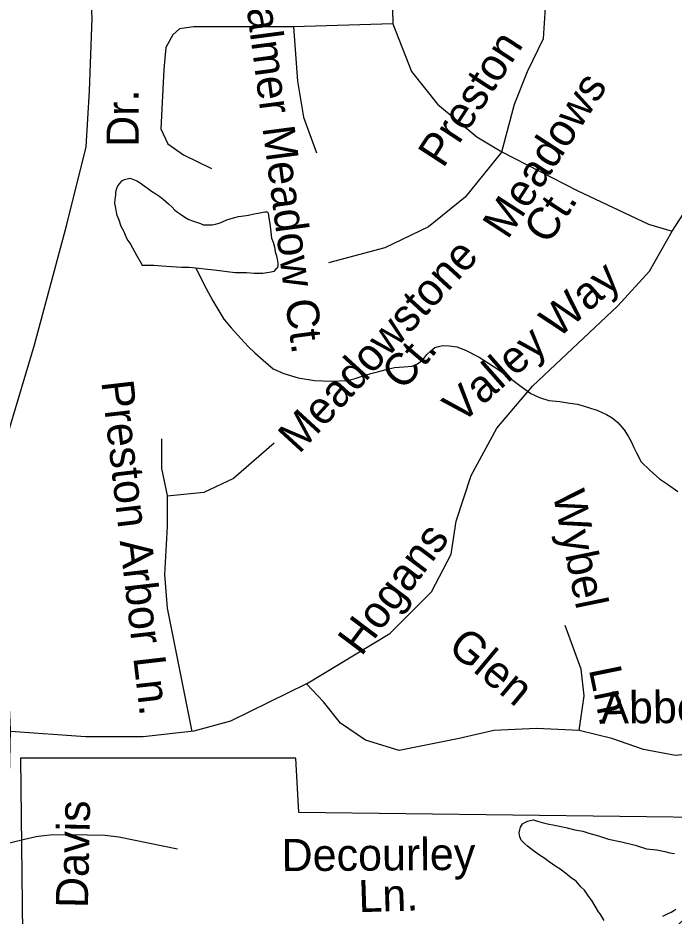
# Model space of a CAD drawing. Extents: x 2001466 to 2224147, y 644118 to 847247.
# Drawn here: x 2044922 to 2046859, y 746791 to 749441 of the extents above; entities that cross this region are included whole.
import ezdxf

# ---------------------------------------------------------------- set-up
doc = ezdxf.new("R2010")
doc.units = 0
for name, color, linetype in [('Exist Boundary Political City Limit New Hole', 7, 'Continuous'), ('Exist Hydrographic Misc Water Feature', 7, 'Continuous'), ('Exist Road Non-System Type 51', 7, 'Continuous'), ('Exist Road Non-System Type 51 Label', 7, 'Continuous'), ('Exist Road Secondary Type 51 Attributed', 7, 'Continuous'), ('Exist Road Secondary Type 51 Label', 7, 'Continuous'), ('Map Preparation Boundary City Limit Buffer Line', 7, 'Continuous')]:
    doc.layers.add(name, color=color, linetype=linetype)

msp = doc.modelspace()

# ---------------------------------------------------------------- linework, layer by layer
at = {"layer": 'Exist Boundary Political City Limit New Hole'}
msp.add_lwpolyline([(2044935.1, 746740.6), (2046806.4, 746703.2), (2046997.4, 746885.4), (2047015.1, 747080.9), (2045751.6, 747096.5), (2045742.8, 747256.5), (2044929.5, 747257.2), (2044935.1, 746740.6)], dxfattribs=at)
at = {"layer": 'Exist Hydrographic Misc Water Feature'}
for points in [[(2045447.2, 748703), (2045427.1, 748704.8), (2045405, 748704.9), (2045375.1, 748706.6), (2045347, 748708.9), (2045323.2, 748710.9), (2045311.3, 748710.6), (2045299, 748710.9), (2045289.1, 748710.7), (2045287.3, 748714.7), (2045272.9, 748740.8), (2045260.8, 748762.5), (2045252.8, 748776.7), (2045244.6, 748788.5), (2045239.1, 748800.7), (2045234.8, 748812.7), (2045226.8, 748826.5), (2045220.9, 748844.4), (2045214.7, 748858.4), (2045212.9, 748868.4), (2045210.8, 748880.5), (2045208.3, 748894.6), (2045208.8, 748906.7), (2045210.6, 748918.6), (2045210.8, 748926.7), (2045212.9, 748936.5), (2045216.5, 748946.5), (2045222.3, 748952.5), (2045228.2, 748960.5), (2045236.6, 748964.5), (2045244.6, 748966.6), (2045252.6, 748968.6), (2045258.6, 748966.5), (2045272.5, 748960.7), (2045282.6, 748954.7), (2045294.5, 748946.4), (2045304.5, 748938.8), (2045316.4, 748930.5), (2045328.7, 748922.6), (2045340.6, 748914.7), (2045350.7, 748906.6), (2045366.6, 748892.9), (2045376.9, 748882.8), (2045384.9, 748874.7), (2045392.7, 748868.7), (2045404.6, 748860.8), (2045414.8, 748853.1), (2045426.5, 748846.9), (2045437, 748842.9), (2045448.7, 748839.1), (2045460.8, 748835.2), (2045469, 748831.1), (2045478.8, 748830.9), (2045495, 748831.2), (2045505.1, 748833), (2045518.8, 748836.9), (2045538.9, 748845.2), (2045558.6, 748851.2), (2045572.9, 748855.1), (2045588.5, 748857.2), (2045602.5, 748859.1), (2045618.9, 748863.1), (2045630.8, 748865.4), (2045640.8, 748867.1), (2045650.4, 748869.3), (2045658.4, 748869.3), (2045660.9, 748865.3), (2045662.7, 748851.2), (2045666.8, 748827.4), (2045668.5, 748809.4), (2045670.7, 748791.6), (2045675, 748779.6), (2045679.1, 748765.6), (2045681, 748751.5), (2045684.9, 748739.5), (2045687.1, 748729.5), (2045689, 748717.4), (2045688.8, 748709.3), (2045686.9, 748703.5), (2045683, 748699.7), (2045677.3, 748693.2), (2045669.3, 748691.2), (2045657, 748689.4), (2045645.1, 748687.1), (2045632.8, 748687.4), (2045619.3, 748687.4), (2045597.1, 748689.2), (2045580.9, 748689.2), (2045563.1, 748689.1), (2045547.3, 748691.1), (2045516.9, 748695.2), (2045501.2, 748697.2), (2045481.1, 748699.1), (2045447.2, 748703)], [(2045447.2, 748703), (2045477.2, 748643.3), (2045497.1, 748607), (2045529.3, 748553), (2045551.4, 748527.4), (2045579.5, 748495.1), (2045601.6, 748471.5), (2045621.5, 748453.4), (2045645.5, 748431.5), (2045675.7, 748405.5), (2045707.2, 748391.8), (2045749.5, 748379.7), (2045797.5, 748371.6), (2045847.7, 748369.6), (2045893.6, 748372), (2045917.4, 748377.7), (2045937.7, 748384), (2045963.6, 748392.2), (2045987.5, 748397.9), (2046009.5, 748404.3), (2046033.3, 748410), (2046061.4, 748412.3), (2046085.6, 748414.3), (2046101.3, 748420.4), (2046117.3, 748432.2), (2046129.4, 748448.2), (2046139.5, 748458.4), (2046153.2, 748468.5), (2046163.1, 748472.3), (2046175, 748474.6), (2046195.3, 748474.3), (2046217.2, 748470.6), (2046243.2, 748460.6), (2046283.2, 748440.7), (2046311.3, 748422.6), (2046339.2, 748404.6), (2046357.5, 748390.9), (2046379.8, 748374.9), (2046411.6, 748351.1), (2046435.8, 748332.8), (2046461.4, 748321.2), (2046489.3, 748312.9), (2046521.5, 748309.2), (2046551.4, 748305.1), (2046573.8, 748301.3), (2046603.7, 748293.1), (2046633.7, 748283.3), (2046659.7, 748271.2), (2046675.9, 748261.5), (2046693.5, 748247.4), (2046711.6, 748225.6), (2046723.9, 748207.5), (2046733.5, 748189.4), (2046739.9, 748173.4), (2046747.9, 748157.6), (2046761.8, 748131.6), (2046788.1, 748105.7), (2046816, 748081.6), (2046839.9, 748065.8), (2046869.9, 748043.8)], [(2046652.5, 746777.4), (2046640.4, 746797.5), (2046636.3, 746803.4), (2046626.3, 746819.6), (2046616.2, 746837.3), (2046606.2, 746849.4), (2046594.3, 746867.4), (2046584.2, 746877.5), (2046570.3, 746893.4), (2046556.2, 746903.2), (2046538.1, 746917.3), (2046522.3, 746929.4), (2046510.4, 746937.3), (2046490.1, 746951.4), (2046474.3, 746963.1), (2046464.3, 746969.1), (2046444, 746983.1), (2046425.9, 746997.2), (2046417.9, 747004.9), (2046408.1, 747014.9), (2046403.8, 747024.9), (2046402, 747036.9), (2046403.8, 747045.2), (2046406.1, 747053), (2046412, 747063), (2046418.2, 747067), (2046425.9, 747071), (2046433.9, 747073.1), (2046444.2, 747075.2), (2046455.7, 747071), (2046470, 747067.2), (2046485.8, 747063.2), (2046506.1, 747059.3), (2046525.8, 747055.5), (2046543.8, 747051.1), (2046565.8, 747045.3), (2046589.8, 747041.3), (2046607.8, 747035.3), (2046635.9, 747027.4), (2046665.6, 747017.6), (2046704, 747009.8), (2046744, 746999.7), (2046778, 746989.7), (2046808, 746985.9), (2046831.9, 746981.9), (2046846.1, 746977.7), (2046860.2, 746975.9)], [(2046864.3, 746809.8), (2046858.2, 746805.9), (2046850.4, 746801.8), (2046842.6, 746798.1), (2046832.6, 746793.9), (2046824.6, 746789.9)]]:
    msp.add_lwpolyline(points, dxfattribs=at)
at = {"layer": 'Exist Road Non-System Type 51'}
for points in [[(2046122.1, 749845.5), (2046063.6, 749693.2), (2046025.6, 749549.7), (2046028.5, 749423.8)], [(2046350.4, 749046.6), (2046388.4, 749187.2), (2046426.5, 749283.8), (2046473.3, 749380.4), (2046479.1, 749471.2)], [(2045735.8, 749415.6), (2045440.3, 749415.6), (2045399.3, 749409.7), (2045378.8, 749392.1), (2045358.3, 749354.1), (2045352.5, 749289.7), (2045343.7, 749113.9), (2045364.2, 749070), (2045411, 749037.8), (2045493, 748996.8)], [(2046028.5, 749423.8), (2045735.8, 749415.6)], [(2045735.8, 749415.6), (2045747.5, 749254.5), (2045765.1, 749149.1), (2045803.2, 749043.7)], [(2046028.5, 749423.8), (2046084.1, 749283.8), (2046160.2, 749187.2), (2046277.2, 749090.5), (2046350.4, 749046.6)], [(2046853.7, 748812.3), (2046954.6, 748968.3), (2047045.7, 749073), (2047124.7, 749137.4), (2047221.3, 749193), (2047358.8, 749234), (2047470, 749242.8), (2047622.2, 749210.6), (2047759.7, 749181.3), (2047830, 749166.7)], [(2046350.4, 749046.6), (2046242.1, 748912.5), (2046133.8, 748824.6), (2046005.1, 748763.1), (2045838.3, 748719.2)], [(2046350.4, 749046.6), (2046572.8, 748932.4), (2046783.5, 748832.8), (2046853.7, 748812.3)], [(2045774.2, 747475.8), (2046020, 747625.2), (2046142.9, 747748.2), (2046201.4, 747859.4), (2046216.1, 747956.1), (2046260, 748090.8), (2046336, 748231.3), (2046441.4, 748354.3), (2046693.1, 748591.5), (2046786.7, 748694), (2046853.7, 748812.3)], [(2045345.8, 748199), (2045345.8, 748111.5), (2045362.4, 748032.4), (2045362.4, 747940.8), (2045354.1, 747799.2), (2045362.4, 747699.2), (2045435.2, 747335.1)], [(2045678.8, 748186.5), (2045558.1, 748082.4), (2045470.7, 748040.7), (2045362.4, 748029.9)], [(2046578.9, 747338.2), (2046593.6, 747440.7), (2046584.8, 747519.8), (2046538, 747648.6)], [(2045774.2, 747475.8), (2045549.7, 747366), (2045441.5, 747336.9), (2045291.7, 747320.2), (2045121, 747320.2), (2044900, 747336)], [(2046578.9, 747338.2), (2046453.1, 747344), (2046327.3, 747338.2), (2046224.8, 747314.8), (2046047.4, 747279.2), (2045948.3, 747309.7), (2045874.5, 747360.6), (2045823.9, 747423.1), (2045774.2, 747475.8)], [(2047109.8, 747370.4), (2047003.3, 747291.3), (2046947.7, 747273.8), (2046862.8, 747265), (2046769.2, 747282.6), (2046675.5, 747314.8), (2046578.9, 747338.2)], [(2044998.8, 747027.3), (2044975.3, 747024.4), (2044941.2, 747017.1), (2044897, 747006)], [(2045392.6, 746987.9), (2045219.3, 747023.5), (2045179.4, 747028.3), (2045127.4, 747029.3), (2045083.5, 747030.2), (2045017.4, 747029.6), (2044998.8, 747027.3)]]:
    msp.add_lwpolyline(points, dxfattribs=at)
at = {"layer": 'Exist Road Secondary Type 51 Attributed'}
msp.add_lwpolyline([(2044882, 746513.3), (2044899.7, 747341.1), (2044874, 747895.1), (2044859.5, 748105.2), (2044894.9, 748222.8), (2044970.5, 748477.2), (2045065.5, 748828.3), (2045123.4, 749061), (2045133.1, 749226.9), (2045141.1, 749441), (2045128.2, 749652.8), (2045081.6, 749908.9), (2045015.6, 750304.2), (2044999.5, 750442.7), (2045005.9, 750602.1), (2045033.3, 750850.9), (2045056.8, 751039.7)], dxfattribs=at)
at = {"layer": 'Map Preparation Boundary City Limit Buffer Line'}
msp.add_lwpolyline([(2044935.1, 746740.6), (2046806.4, 746703.2), (2046997.4, 746885.4), (2047015.1, 747080.9), (2045751.6, 747096.5), (2045742.8, 747256.5), (2044929.5, 747257.2), (2044935.1, 746740.6)], dxfattribs=at)

# ---------------------------------------------------------------- texts
at = {"layer": 'Exist Road Non-System Type 51 Label'}
for s, rotation, p in [('Palmer Meadow Ct.', 277.5045, (2045586.3, 749552.2)), ('Preston', 56.9083, (2046177.2, 748995.5)), ('Meadows', 56.9083, (2046367.7, 748784.8)), ('Ct.', 56.9083, (2046488.6, 748769.4)), ('Meadowstone', 47.5109, (2045751.9, 748152.4)), ('Valley Way', 41.3976, (2046229.7, 748240.7)), ('Ct.', 49.7847, (2046059.8, 748338.3)), ('Preston Arbor Ln.', 276.6078, (2045167.9, 748367.9)), ('Wybel     Ln.', 281.6266, (2046500.3, 748037.8)), ('Hogans', 53.0764, (2045935.8, 747554.8)), ('Glen', 320.117, (2046186.8, 747577.5)), ('Abbey', 0.5423, (2046641.7, 747358.5)), ('Decourley', 0.3935, (2045700.5, 746923.3)), ('Ln.', 1.8515, (2045928.3, 746802.1))]:
    msp.add_text(s, height=95, rotation=rotation, dxfattribs=at).set_placement(p)
at = {"layer": 'Exist Road Secondary Type 51 Label'}
for s, rotation, p in [('Dr.', 90, (2045278.7, 749061)), ('Davis', 88.8278, (2045128.5, 746813.8))]:
    msp.add_text(s, height=95, rotation=rotation, dxfattribs=at).set_placement(p)

doc.saveas('drawing.dxf')
